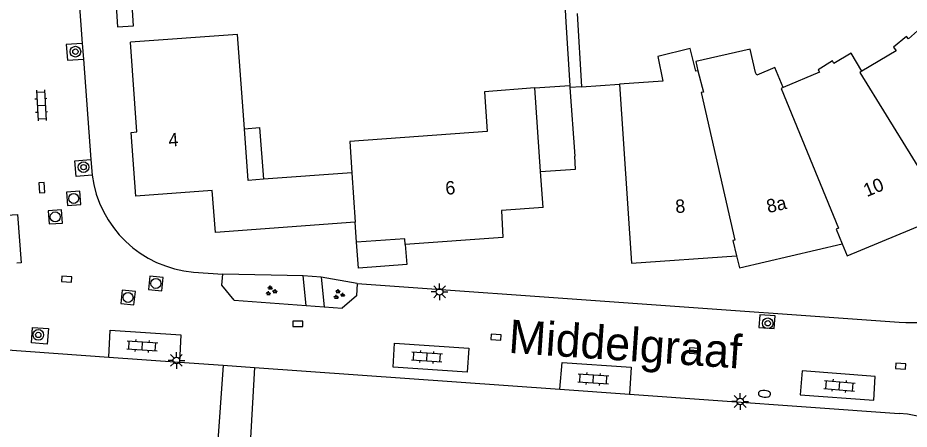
# Model space of a CAD drawing. Extents: x 131000 to 133013, y 393000 to 396501.
# Drawn here: x 131176.6 to 131243.4, y 394887.2 to 394918 of the extents above; entities that cross this region are included whole.
import ezdxf

# ---------------------------------------------------------------- set-up
doc = ezdxf.new("R2010")
doc.units = 0
for name, color, linetype in [('gg-afsc-erfafscheiding', 7, 'Continuous'), ('gg-anno-huisnummerreeks BGT', 7, 'Continuous'), ('gg-anno-openbare ruimte label', 7, 'Continuous'), ('gg-bbg-gedigitaliseerde bebouwing', 7, 'Continuous'), ('gg-bbg-hoofdgebouw', 7, 'Continuous'), ('gg-bbg-luifel en loopbrug', 7, 'Continuous'), ('gg-bbg-tussenscheiding', 7, 'Continuous'), ('gg-knt-verharding', 7, 'Continuous'), ('gg-knt-verharding nz', 7, 'Continuous'), ('gt-grn-groengrens', 7, 'Continuous'), ('gt-grn-vlakafsluiter', 7, 'Continuous'), ('gt-symb-boom', 7, 'Continuous'), ('gt-symb-brandkraan', 7, 'Continuous'), ('gt-symb-groenvak', 7, 'Continuous'), ('gt-symb-klinker verharding', 7, 'Continuous'), ('gt-symb-kolk', 7, 'Continuous'), ('gt-symb-lichtmast', 7, 'Continuous'), ('gt-symb-rioolschacht', 7, 'Continuous')]:
    doc.layers.add(name, color=color, linetype=linetype)

# ---------------------------------------------------------------- blocks, each defined once
blk = doc.blocks.new('gt0-KL1')
at = {"layer": 'gt-symb-klinker verharding'}
for p, q in [((-1.15, 0.3), (1.15, 0.3)), ((-1, -0.3), (-1, 0.3)), ((-0.5, 0.3), (-0.5, 0.45)), ((0, -0.3), (0, 0.3)), ((0.5, 0.3), (0.5, 0.45)), ((1, -0.3), (1, 0.3)), ((-1.15, -0.3), (1.15, -0.3)), ((-0.5, -0.45), (-0.5, -0.3)), ((0.5, -0.45), (0.5, -0.3))]:
    blk.add_line(p, q, dxfattribs=at)
blk = doc.blocks.new('gt0-KOLK')
at = {"layer": 'gt-symb-kolk'}
blk.add_lwpolyline([(0, 0), (0.375, 0), (0.375, 0.4), (-0.375, 0.4), (-0.375, 0), (0, 0)], dxfattribs=at)
blk = doc.blocks.new('gt0-LMAST')
at = {"layer": 'gt-symb-lichtmast'}
for p, q in [((-0.182, 0.173), (-0.447, 0.438)), ((-0.005, 0.246), (-0.005, 0.621)), ((0.172, 0.173), (0.437, 0.438)), ((-0.255, -0.004), (-0.63, -0.004)), ((-0.182, -0.181), (-0.447, -0.446)), ((-0.005, -0.254), (-0.005, -0.629)), ((0.437, -0.446), (0.172, -0.181)), ((0.245, -0.004), (0.62, -0.004))]:
    blk.add_line(p, q, dxfattribs=at)
blk.add_circle((-0.005, -0.004), 0.25, dxfattribs=at)
blk = doc.blocks.new('gt0-BR')
at = {"layer": 'gt-symb-brandkraan'}
for centre, radius, start, end in [((-0.244, 0), 0.206, 107.56694, 252.43307), ((0.599, -2.664), 3, 106.89205, 107.56694), ((0, -0.691), 0.938, 73.10799, 106.89205), ((-0.599, -2.664), 3, 72.43309, 73.10799), ((0.244, 0), 0.206, 287.56695, 72.43309), ((0.599, 2.664), 3, 252.43307, 253.10797), ((0, 0.691), 0.938, 253.10797, 286.89206), ((-0.599, 2.664), 3, 286.89206, 287.56695)]:
    blk.add_arc(centre, radius, start, end, dxfattribs=at)
blk = doc.blocks.new('gt0-BOOM')
at = {"layer": 'gt-symb-boom'}
for radius in [0.4, 0.2]:
    blk.add_circle((0, 0), radius, dxfattribs=at)
blk = doc.blocks.new('gt0-GRVAK')
at = {"layer": 'gt-symb-groenvak'}
for p, q in [((-0.11, 0.189), (-0.228, 0.24)), ((-0.182, 0.153), (0.088, 0.153)), ((-0.091, 0.211), (-0.156, 0.322)), ((-0.047, 0.214), (-0.047, 0.393)), ((-0.004, 0.211), (0.061, 0.322)), ((0.015, 0.189), (0.133, 0.24)), ((0.262, -0.052), (0.197, 0.059)), ((0.305, -0.049), (0.305, 0.13)), ((0.349, -0.052), (0.414, 0.059)), ((-0.245, -0.228), (-0.363, -0.177)), ((-0.318, -0.264), (-0.047, -0.264)), ((-0.226, -0.206), (-0.291, -0.095)), ((-0.183, -0.203), (-0.183, -0.024)), ((-0.139, -0.206), (-0.074, -0.095)), ((-0.12, -0.228), (-0.002, -0.177)), ((0.243, -0.074), (0.125, -0.023)), ((0.17, -0.11), (0.441, -0.11)), ((0.368, -0.074), (0.486, -0.023))]:
    blk.add_line(p, q, dxfattribs=at)
blk = doc.blocks.new('gt0-RS')
at = {"layer": 'gt-symb-rioolschacht'}
blk.add_lwpolyline([(-0.5, -0.5), (0.5, -0.5), (0.5, 0.5), (-0.5, 0.5)], close=True, dxfattribs=at)
blk.add_circle((0, 0), 0.375, dxfattribs=at)

msp = doc.modelspace()

# ---------------------------------------------------------------- linework, layer by layer
at = {"layer": 'gg-afsc-erfafscheiding'}
for p, q in [((131216.98, 394929.41), (131217.671, 394917.657)), ((131218.501, 394918.283), (131218.823, 394912.809)), ((131217.671, 394917.657), (131217.95, 394912.905)), ((131218.823, 394912.809), (131217.959, 394912.758)), ((131218.823, 394912.809), (131221.67, 394913.01))]:
    msp.add_line(p, q, dxfattribs=at)
at = {"layer": 'gg-bbg-gedigitaliseerde bebouwing'}
for p, q in [((131215.772, 394906.452), (131215.33, 394912.72)), ((131221.67, 394913.01), (131222.578, 394899.602)), ((131201.615, 394906.369), (131194.997, 394905.883)), ((131215.962, 394903.766), (131215.772, 394906.452))]:
    msp.add_line(p, q, dxfattribs=at)
for points in [[(131244.47, 394917.4), (131243.33, 394916.41), (131243.19, 394916.57), (131242.22, 394915.78), (131242.41, 394915.51), (131239.85, 394913.97)], [(131193.577, 394909.67), (131193.06, 394916.72), (131185.032, 394916.151)], [(131227.55, 394914.01), (131227.411, 394913.975), (131226.981, 394915.686), (131224.552, 394915.075), (131224.92, 394913.24), (131221.67, 394913.01)], [(131231.88, 394913.87), (131231.483, 394915.618), (131227.396, 394914.69), (131227.55, 394914.01)], [(131239.85, 394913.97), (131239.04, 394915.32), (131237.75, 394914.55), (131237.64, 394914.74), (131236.57, 394914.07), (131236.67, 394913.9), (131233.957, 394912.756)], [(131233.957, 394912.756), (131233.32, 394914.24), (131231.97, 394913.67), (131231.88, 394913.87)], [(131215.33, 394912.72), (131211.56, 394912.44), (131211.77, 394909.47), (131201.46, 394908.71), (131201.615, 394906.369)], [(131194.997, 394905.883), (131193.86, 394905.8), (131193.577, 394909.67)]]:
    msp.add_lwpolyline(points, dxfattribs=at)
at = {"layer": 'gg-bbg-hoofdgebouw'}
for p, q in [((131201.971, 394901.178), (131201.861, 394902.67)), ((131222.578, 394899.602), (131230.437, 394900.155))]:
    msp.add_line(p, q, dxfattribs=at)
for points in [[(131201.861, 394902.67), (131191.396, 394901.905), (131191.164, 394905.052), (131185.428, 394904.626), (131185.095, 394909.394), (131185.503, 394909.422), (131185.032, 394916.151)], [(131215.962, 394903.766), (131212.833, 394903.554), (131212.948, 394901.526), (131205.622, 394900.985)], [(131238.375, 394901.037), (131238.754, 394900.14), (131246.078, 394903.181)], [(131205.622, 394900.985), (131205.59, 394901.409), (131201.971, 394901.178)], [(131230.437, 394900.155), (131230.678, 394899.248), (131238.375, 394901.037)]]:
    msp.add_lwpolyline(points, dxfattribs=at)
at = {"layer": 'gg-bbg-luifel en loopbrug'}
for p, q in [((131215.33, 394912.72), (131217.95, 394912.905)), ((131217.95, 394912.905), (131217.959, 394912.758)), ((131217.959, 394912.758), (131218.323, 394907.622))]:
    msp.add_line(p, q, dxfattribs=at)
for points in [[(131184.058, 394917.295), (131185.256, 394917.371), (131185.004, 394921.363), (131183.806, 394921.287), (131184.058, 394917.295)], [(131193.577, 394909.67), (131194.711, 394909.753), (131194.997, 394905.883)], [(131215.772, 394906.452), (131218.393, 394906.637), (131218.323, 394907.622)], [(131205.622, 394900.985), (131205.733, 394899.488), (131202.116, 394899.221), (131201.971, 394901.178)]]:
    msp.add_lwpolyline(points, dxfattribs=at)
at = {"layer": 'gg-bbg-tussenscheiding'}
msp.add_line((131201.615, 394906.369), (131201.861, 394902.67), dxfattribs=at)
for points in [[(131227.55, 394914.01), (131227.97, 394912.41), (131227.81, 394912.37), (131230.32, 394901.315), (131230.18, 394901.29), (131230.437, 394900.155)], [(131239.85, 394913.97), (131239.7, 394913.88), (131245.61, 394904.28), (131245.47, 394904.19), (131246.078, 394903.181)], [(131233.957, 394912.756), (131233.8, 394912.69), (131238.09, 394902.21), (131237.93, 394902.15), (131238.375, 394901.037)]]:
    msp.add_lwpolyline(points, dxfattribs=at)
at = {"layer": 'gg-knt-verharding'}
for p, q in [((131180.909, 394923.006), (131181.421, 394916.058)), ((131181.421, 394916.058), (131181.508, 394914.885)), ((131181.508, 394914.885), (131182.063, 394907.356)), ((131182.063, 394907.356), (131182.16, 394906.2)), ((131189.765, 394898.935), (131191.951, 394898.78)), ((131198.191, 394896.438), (131197.985, 394898.66)), ((131199.332, 394898.561), (131199.538, 394896.339)), ((131202.031, 394898.066), (131242.629, 394895.188)), ((131192.794, 394896.838), (131198.191, 394896.438)), ((131199.538, 394896.339), (131200.885, 394896.239)), ((131175.459, 394893.132), (131183.399, 394892.567)), ((131183.399, 394892.567), (131188.715, 394892.188)), ((131188.715, 394892.188), (131191.986, 394891.955)), ((131191.986, 394891.955), (131191.396, 394883.667)), ((131191.986, 394891.955), (131194.339, 394891.796)), ((131194.339, 394891.796), (131193.604, 394879.296)), ((131194.339, 394891.796), (131217.212, 394890.165)), ((131217.212, 394890.165), (131222.436, 394889.792)), ((131222.436, 394889.792), (131242.65, 394888.351))]:
    msp.add_line(p, q, dxfattribs=at)
for points in [[(131181.421, 394916.058), (131180.223, 394915.97), (131180.319, 394914.797), (131181.508, 394914.885)], [(131182.16, 394906.2), (131180.962, 394906.092), (131180.867, 394907.268), (131182.063, 394907.356)], [(131192.794, 394896.838), (131191.871, 394897.953), (131191.951, 394898.78)], [(131202.031, 394898.066), (131201.966, 394897.149), (131200.885, 394896.239)], [(131232.196, 394895.728), (131232.129, 394894.78), (131233.27, 394894.698), (131233.337, 394895.646), (131232.196, 394895.728)], [(131177.695, 394894.79), (131178.883, 394894.698), (131178.798, 394893.524), (131177.608, 394893.638), (131177.695, 394894.79)]]:
    msp.add_lwpolyline(points, dxfattribs=at)
for centre, radius, start, end in [((131190.441, 394907.256), 8.348, 187.26676, 265.3529), ((131243.687, 394910.285), 15.134, 265.99079, 297.43465), ((131242.036, 394879.745), 8.628, 20.60277, 85.91833)]:
    msp.add_arc(centre, radius, start, end, dxfattribs=at)
at = {"layer": 'gg-knt-verharding nz'}
msp.add_line((131198.191, 394896.438), (131199.538, 394896.339), dxfattribs=at)
for points in [[(131174.533, 394903.12), (131176.565, 394903.239), (131176.831, 394899.615), (131176.527, 394899.598)], [(131183.399, 394892.567), (131183.513, 394894.586), (131188.817, 394894.22), (131188.715, 394892.188)], [(131204.728, 394891.811), (131204.826, 394893.603), (131210.387, 394893.222), (131210.264, 394891.426), (131204.728, 394891.811)], [(131217.212, 394890.165), (131217.385, 394892.166), (131222.562, 394891.815), (131222.436, 394889.792)], [(131240.729, 394889.333), (131240.844, 394891.107), (131235.362, 394891.528), (131235.224, 394889.733), (131240.729, 394889.333)]]:
    msp.add_lwpolyline(points, dxfattribs=at)
at = {"layer": 'gt-grn-groengrens'}
for p, q in [((131197.985, 394898.66), (131191.951, 394898.78)), ((131202.031, 394898.066), (131199.332, 394898.561))]:
    msp.add_line(p, q, dxfattribs=at)
at = {"layer": 'gt-grn-vlakafsluiter'}
msp.add_line((131199.332, 394898.561), (131197.985, 394898.66), dxfattribs=at)

# ---------------------------------------------------------------- block references
at = {"layer": 'gt-symb-boom'}
for p in [(131180.906, 394915.437), (131181.516, 394906.788), (131232.789, 394895.093), (131178.126, 394894.225)]:
    msp.add_blockref('gt0-BOOM', p, dxfattribs=at)
at = {"layer": 'gt-symb-brandkraan', "rotation": -4.073364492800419}
msp.add_blockref('gt0-BR', (131232.543, 394889.815), dxfattribs=at)
at = {"layer": 'gt-symb-groenvak'}
for p in [(131195.559, 394897.521), (131200.641, 394897.25)]:
    msp.add_blockref('gt0-GRVAK', p, dxfattribs=at)
at = {"layer": 'gt-symb-klinker verharding'}
for p, rotation in [((131178.349, 394911.423), -87.19194693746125), ((131185.917, 394893.399), -3.840747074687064), ((131207.25, 394892.577), -3.840747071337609), ((131219.72, 394890.931), -3.84074707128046), ((131238.167, 394890.407), -5.049166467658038)]:
    msp.add_blockref('gt0-KL1', p, dxfattribs=dict(at, rotation=rotation))
at = {"layer": 'gt-symb-kolk'}
for p, rotation in [((131178.2, 394905.241), -86.04496236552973), ((131180.248, 394898.201), -3.8407470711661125), ((131212.419, 394893.85), -4.073364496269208), ((131227.28, 394892.833), -4.0733644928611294), ((131242.743, 394891.681), -4.073364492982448)]:
    msp.add_blockref('gt0-KOLK', p, dxfattribs=dict(at, rotation=rotation))
msp.add_blockref('gt0-KOLK', (131197.565, 394894.866), dxfattribs=at)
at = {"layer": 'gt-symb-lichtmast'}
for p in [(131208.206, 394897.455), (131188.479, 394892.319), (131230.733, 394889.24)]:
    msp.add_blockref('gt0-LMAST', p, dxfattribs=at)
at = {"layer": 'gt-symb-rioolschacht'}
for p, rotation in [((131180.779, 394904.447), -85.69798887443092), ((131179.397, 394903.062), -86.38792501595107), ((131186.938, 394898.079), -5.510976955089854), ((131184.848, 394897.032), -6.087008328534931)]:
    msp.add_blockref('gt0-RS', p, dxfattribs=dict(at, rotation=rotation))

# ---------------------------------------------------------------- texts
at = {"layer": 'gg-anno-huisnummerreeks BGT'}
for s, rotation, p in [('4', 4.2, (131187.913, 394908.321)), ('6', 4.2, (131208.664, 394904.719)), ('10', 22.5, (131240.215, 394904.538)), ('8', 4, (131225.897, 394903.344)), ('8a', 13.1, (131232.826, 394903.341))]:
    msp.add_text(s, height=1, rotation=rotation, dxfattribs=at).set_placement(p)
at = {"layer": 'gg-anno-openbare ruimte label'}
msp.add_text('Middelgraaf', height=2.5, rotation=356.1, dxfattribs=at).set_placement((131213.318, 394892.888))

doc.saveas('drawing.dxf')
